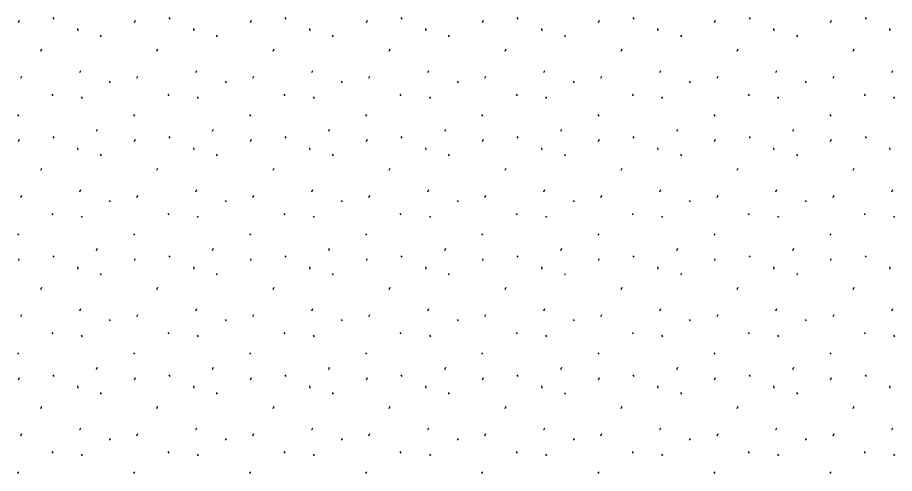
# Model space of a CAD drawing. Extents: x 419396 to 421519, y 4453567 to 4456767.
# Drawn here: x 420380.2 to 420442.9, y 4455259.2 to 4455291.8 of the extents above; entities that cross this region are included whole.
import ezdxf

# ---------------------------------------------------------------- set-up
doc = ezdxf.new("R2010")
doc.units = 0
doc.layers.add('Level 41', color=7, linetype='Continuous')

msp = doc.modelspace()

# ---------------------------------------------------------------- linework, layer by layer
at = {"layer": 'Level 41'}
for p, q in [((420382.703, 4455291.817), (420382.774, 4455291.71)), ((420390.996, 4455291.817), (420391.067, 4455291.71)), ((420399.289, 4455291.817), (420399.36, 4455291.71)), ((420407.582, 4455291.817), (420407.653, 4455291.71)), ((420415.875, 4455291.817), (420415.946, 4455291.71)), ((420424.168, 4455291.817), (420424.239, 4455291.71)), ((420432.461, 4455291.817), (420432.532, 4455291.71)), ((420440.754, 4455291.817), (420440.825, 4455291.71)), ((420380.238, 4455291.472), (420380.31, 4455291.632)), ((420388.531, 4455291.472), (420388.603, 4455291.632)), ((420396.824, 4455291.472), (420396.896, 4455291.632)), ((420405.117, 4455291.472), (420405.189, 4455291.632)), ((420413.41, 4455291.472), (420413.482, 4455291.632)), ((420421.703, 4455291.472), (420421.775, 4455291.632)), ((420429.996, 4455291.472), (420430.068, 4455291.632)), ((420438.289, 4455291.472), (420438.361, 4455291.632)), ((420384.461, 4455291.026), (420384.479, 4455290.866)), ((420386.091, 4455290.556), (420386.161, 4455290.449)), ((420392.754, 4455291.026), (420392.772, 4455290.866)), ((420394.384, 4455290.556), (420394.454, 4455290.449)), ((420401.047, 4455291.026), (420401.065, 4455290.866)), ((420402.677, 4455290.556), (420402.747, 4455290.449)), ((420409.34, 4455291.026), (420409.358, 4455290.866)), ((420410.97, 4455290.556), (420411.04, 4455290.449)), ((420417.633, 4455291.026), (420417.651, 4455290.866)), ((420419.263, 4455290.556), (420419.333, 4455290.449)), ((420425.926, 4455291.026), (420425.944, 4455290.866)), ((420427.556, 4455290.556), (420427.626, 4455290.449)), ((420434.219, 4455291.026), (420434.237, 4455290.866)), ((420435.849, 4455290.556), (420435.919, 4455290.449)), ((420442.512, 4455291.026), (420442.53, 4455290.866)), ((420381.854, 4455289.412), (420381.926, 4455289.572)), ((420390.147, 4455289.412), (420390.219, 4455289.572)), ((420398.44, 4455289.412), (420398.512, 4455289.572)), ((420406.733, 4455289.412), (420406.805, 4455289.572)), ((420415.026, 4455289.412), (420415.098, 4455289.572)), ((420423.319, 4455289.412), (420423.391, 4455289.572)), ((420431.612, 4455289.412), (420431.684, 4455289.572)), ((420439.905, 4455289.412), (420439.977, 4455289.572)), ((420384.626, 4455287.882), (420384.696, 4455288.042)), ((420392.919, 4455287.882), (420392.989, 4455288.042)), ((420401.212, 4455287.882), (420401.282, 4455288.042)), ((420409.505, 4455287.882), (420409.575, 4455288.042)), ((420417.798, 4455287.882), (420417.868, 4455288.042)), ((420426.091, 4455287.882), (420426.161, 4455288.042)), ((420434.384, 4455287.882), (420434.454, 4455288.042)), ((420442.677, 4455287.882), (420442.747, 4455288.042)), ((420380.416, 4455287.474), (420380.487, 4455287.634)), ((420388.709, 4455287.474), (420388.78, 4455287.634)), ((420397.002, 4455287.474), (420397.073, 4455287.634)), ((420405.295, 4455287.474), (420405.366, 4455287.634)), ((420413.588, 4455287.474), (420413.659, 4455287.634)), ((420421.881, 4455287.474), (420421.952, 4455287.634)), ((420430.174, 4455287.474), (420430.245, 4455287.634)), ((420438.467, 4455287.474), (420438.538, 4455287.634)), ((420386.721, 4455287.266), (420386.792, 4455287.16)), ((420395.014, 4455287.266), (420395.085, 4455287.16)), ((420403.307, 4455287.266), (420403.378, 4455287.16)), ((420411.6, 4455287.266), (420411.671, 4455287.16)), ((420419.893, 4455287.266), (420419.964, 4455287.16)), ((420428.186, 4455287.266), (420428.257, 4455287.16)), ((420436.479, 4455287.266), (420436.55, 4455287.16)), ((420382.636, 4455286.337), (420382.707, 4455286.23)), ((420384.735, 4455286.145), (420384.806, 4455286.038)), ((420390.929, 4455286.337), (420391, 4455286.23)), ((420393.028, 4455286.145), (420393.099, 4455286.038)), ((420399.222, 4455286.337), (420399.293, 4455286.23)), ((420401.321, 4455286.145), (420401.392, 4455286.038)), ((420407.515, 4455286.337), (420407.586, 4455286.23)), ((420409.614, 4455286.145), (420409.685, 4455286.038)), ((420415.808, 4455286.337), (420415.879, 4455286.23)), ((420417.907, 4455286.145), (420417.978, 4455286.038)), ((420424.101, 4455286.337), (420424.172, 4455286.23)), ((420426.2, 4455286.145), (420426.271, 4455286.038)), ((420432.394, 4455286.337), (420432.465, 4455286.23)), ((420434.493, 4455286.145), (420434.564, 4455286.038)), ((420440.687, 4455286.337), (420440.758, 4455286.23)), ((420442.786, 4455286.145), (420442.857, 4455286.038)), ((420380.18, 4455284.884), (420380.251, 4455284.777)), ((420388.473, 4455284.884), (420388.544, 4455284.777)), ((420396.766, 4455284.884), (420396.837, 4455284.777)), ((420405.059, 4455284.884), (420405.13, 4455284.777)), ((420413.352, 4455284.884), (420413.423, 4455284.777)), ((420421.645, 4455284.884), (420421.716, 4455284.777)), ((420429.938, 4455284.884), (420430.009, 4455284.777)), ((420438.231, 4455284.884), (420438.302, 4455284.777)), ((420385.832, 4455283.691), (420385.903, 4455283.85)), ((420394.125, 4455283.691), (420394.196, 4455283.85)), ((420402.418, 4455283.691), (420402.489, 4455283.85)), ((420410.711, 4455283.691), (420410.782, 4455283.85)), ((420419.004, 4455283.691), (420419.075, 4455283.85)), ((420427.297, 4455283.691), (420427.368, 4455283.85)), ((420435.59, 4455283.691), (420435.661, 4455283.85)), ((420380.238, 4455282.962), (420380.31, 4455283.122)), ((420382.703, 4455283.307), (420382.774, 4455283.2)), ((420388.531, 4455282.962), (420388.603, 4455283.122)), ((420390.996, 4455283.307), (420391.067, 4455283.2)), ((420396.824, 4455282.962), (420396.896, 4455283.122)), ((420399.289, 4455283.307), (420399.36, 4455283.2)), ((420405.117, 4455282.962), (420405.189, 4455283.122)), ((420407.582, 4455283.307), (420407.653, 4455283.2)), ((420413.41, 4455282.962), (420413.482, 4455283.122)), ((420415.875, 4455283.307), (420415.946, 4455283.2)), ((420421.703, 4455282.962), (420421.775, 4455283.122)), ((420424.168, 4455283.307), (420424.239, 4455283.2)), ((420429.996, 4455282.962), (420430.068, 4455283.122)), ((420432.461, 4455283.307), (420432.532, 4455283.2)), ((420438.289, 4455282.962), (420438.361, 4455283.122)), ((420440.754, 4455283.307), (420440.825, 4455283.2)), ((420384.461, 4455282.516), (420384.479, 4455282.356)), ((420392.754, 4455282.516), (420392.772, 4455282.356)), ((420401.047, 4455282.516), (420401.065, 4455282.356)), ((420409.34, 4455282.516), (420409.358, 4455282.356)), ((420417.633, 4455282.516), (420417.651, 4455282.356)), ((420425.926, 4455282.516), (420425.944, 4455282.356)), ((420434.219, 4455282.516), (420434.237, 4455282.356)), ((420442.512, 4455282.516), (420442.53, 4455282.356)), ((420386.091, 4455282.046), (420386.161, 4455281.939)), ((420394.384, 4455282.046), (420394.454, 4455281.939)), ((420402.677, 4455282.046), (420402.747, 4455281.939)), ((420410.97, 4455282.046), (420411.04, 4455281.939)), ((420419.263, 4455282.046), (420419.333, 4455281.939)), ((420427.556, 4455282.046), (420427.626, 4455281.939)), ((420435.849, 4455282.046), (420435.919, 4455281.939)), ((420381.854, 4455280.902), (420381.926, 4455281.062)), ((420390.147, 4455280.902), (420390.219, 4455281.062)), ((420398.44, 4455280.902), (420398.512, 4455281.062)), ((420406.733, 4455280.902), (420406.805, 4455281.062)), ((420415.026, 4455280.902), (420415.098, 4455281.062)), ((420423.319, 4455280.902), (420423.391, 4455281.062)), ((420431.612, 4455280.902), (420431.684, 4455281.062)), ((420439.905, 4455280.902), (420439.977, 4455281.062)), ((420384.626, 4455279.372), (420384.696, 4455279.532)), ((420392.919, 4455279.372), (420392.989, 4455279.532)), ((420401.212, 4455279.372), (420401.282, 4455279.532)), ((420409.505, 4455279.372), (420409.575, 4455279.532)), ((420417.798, 4455279.372), (420417.868, 4455279.532)), ((420426.091, 4455279.372), (420426.161, 4455279.532)), ((420434.384, 4455279.372), (420434.454, 4455279.532)), ((420442.677, 4455279.372), (420442.747, 4455279.532)), ((420380.416, 4455278.964), (420380.487, 4455279.124)), ((420386.721, 4455278.756), (420386.792, 4455278.65)), ((420388.709, 4455278.964), (420388.78, 4455279.124)), ((420395.014, 4455278.756), (420395.085, 4455278.65)), ((420397.002, 4455278.964), (420397.073, 4455279.124)), ((420403.307, 4455278.756), (420403.378, 4455278.65)), ((420405.295, 4455278.964), (420405.366, 4455279.124)), ((420411.6, 4455278.756), (420411.671, 4455278.65)), ((420413.588, 4455278.964), (420413.659, 4455279.124)), ((420419.893, 4455278.756), (420419.964, 4455278.65)), ((420421.881, 4455278.964), (420421.952, 4455279.124)), ((420428.186, 4455278.756), (420428.257, 4455278.65)), ((420430.174, 4455278.964), (420430.245, 4455279.124)), ((420436.479, 4455278.756), (420436.55, 4455278.65)), ((420438.467, 4455278.964), (420438.538, 4455279.124)), ((420382.636, 4455277.827), (420382.707, 4455277.72)), ((420384.735, 4455277.635), (420384.806, 4455277.528)), ((420390.929, 4455277.827), (420391, 4455277.72)), ((420393.028, 4455277.635), (420393.099, 4455277.528)), ((420399.222, 4455277.827), (420399.293, 4455277.72)), ((420401.321, 4455277.635), (420401.392, 4455277.528)), ((420407.515, 4455277.827), (420407.586, 4455277.72)), ((420409.614, 4455277.635), (420409.685, 4455277.528)), ((420415.808, 4455277.827), (420415.879, 4455277.72)), ((420417.907, 4455277.635), (420417.978, 4455277.528)), ((420424.101, 4455277.827), (420424.172, 4455277.72)), ((420426.2, 4455277.635), (420426.271, 4455277.528)), ((420432.394, 4455277.827), (420432.465, 4455277.72)), ((420434.493, 4455277.635), (420434.564, 4455277.528)), ((420440.687, 4455277.827), (420440.758, 4455277.72)), ((420442.786, 4455277.635), (420442.857, 4455277.528)), ((420380.18, 4455276.374), (420380.251, 4455276.267)), ((420388.473, 4455276.374), (420388.544, 4455276.267)), ((420396.766, 4455276.374), (420396.837, 4455276.267)), ((420405.059, 4455276.374), (420405.13, 4455276.267)), ((420413.352, 4455276.374), (420413.423, 4455276.267)), ((420421.645, 4455276.374), (420421.716, 4455276.267)), ((420429.938, 4455276.374), (420430.009, 4455276.267)), ((420438.231, 4455276.374), (420438.302, 4455276.267)), ((420385.832, 4455275.181), (420385.903, 4455275.34)), ((420394.125, 4455275.181), (420394.196, 4455275.34)), ((420402.418, 4455275.181), (420402.489, 4455275.34)), ((420410.711, 4455275.181), (420410.782, 4455275.34)), ((420419.004, 4455275.181), (420419.075, 4455275.34)), ((420427.297, 4455275.181), (420427.368, 4455275.34)), ((420435.59, 4455275.181), (420435.661, 4455275.34)), ((420380.238, 4455274.452), (420380.31, 4455274.612)), ((420382.703, 4455274.797), (420382.774, 4455274.69)), ((420388.531, 4455274.452), (420388.603, 4455274.612)), ((420390.996, 4455274.797), (420391.067, 4455274.69)), ((420396.824, 4455274.452), (420396.896, 4455274.612)), ((420399.289, 4455274.797), (420399.36, 4455274.69)), ((420405.117, 4455274.452), (420405.189, 4455274.612)), ((420407.582, 4455274.797), (420407.653, 4455274.69)), ((420413.41, 4455274.452), (420413.482, 4455274.612)), ((420415.875, 4455274.797), (420415.946, 4455274.69)), ((420421.703, 4455274.452), (420421.775, 4455274.612)), ((420424.168, 4455274.797), (420424.239, 4455274.69)), ((420429.996, 4455274.452), (420430.068, 4455274.612)), ((420432.461, 4455274.797), (420432.532, 4455274.69)), ((420438.289, 4455274.452), (420438.361, 4455274.612)), ((420440.754, 4455274.797), (420440.825, 4455274.69)), ((420384.461, 4455274.006), (420384.479, 4455273.846)), ((420392.754, 4455274.006), (420392.772, 4455273.846)), ((420401.047, 4455274.006), (420401.065, 4455273.846)), ((420409.34, 4455274.006), (420409.358, 4455273.846)), ((420417.633, 4455274.006), (420417.651, 4455273.846)), ((420425.926, 4455274.006), (420425.944, 4455273.846)), ((420434.219, 4455274.006), (420434.237, 4455273.846)), ((420442.512, 4455274.006), (420442.53, 4455273.846)), ((420386.091, 4455273.536), (420386.161, 4455273.429)), ((420394.384, 4455273.536), (420394.454, 4455273.429)), ((420402.677, 4455273.536), (420402.747, 4455273.429)), ((420410.97, 4455273.536), (420411.04, 4455273.429)), ((420419.263, 4455273.536), (420419.333, 4455273.429)), ((420427.556, 4455273.536), (420427.626, 4455273.429)), ((420435.849, 4455273.536), (420435.919, 4455273.429)), ((420381.854, 4455272.392), (420381.926, 4455272.552)), ((420390.147, 4455272.392), (420390.219, 4455272.552)), ((420398.44, 4455272.392), (420398.512, 4455272.552)), ((420406.733, 4455272.392), (420406.805, 4455272.552)), ((420415.026, 4455272.392), (420415.098, 4455272.552)), ((420423.319, 4455272.392), (420423.391, 4455272.552)), ((420431.612, 4455272.392), (420431.684, 4455272.552)), ((420439.905, 4455272.392), (420439.977, 4455272.552)), ((420380.416, 4455270.454), (420380.487, 4455270.614)), ((420384.626, 4455270.862), (420384.696, 4455271.022)), ((420388.709, 4455270.454), (420388.78, 4455270.614)), ((420392.919, 4455270.862), (420392.989, 4455271.022)), ((420397.002, 4455270.454), (420397.073, 4455270.614)), ((420401.212, 4455270.862), (420401.282, 4455271.022)), ((420405.295, 4455270.454), (420405.366, 4455270.614)), ((420409.505, 4455270.862), (420409.575, 4455271.022)), ((420413.588, 4455270.454), (420413.659, 4455270.614)), ((420417.798, 4455270.862), (420417.868, 4455271.022)), ((420421.881, 4455270.454), (420421.952, 4455270.614)), ((420426.091, 4455270.862), (420426.161, 4455271.022)), ((420430.174, 4455270.454), (420430.245, 4455270.614)), ((420434.384, 4455270.862), (420434.454, 4455271.022)), ((420438.467, 4455270.454), (420438.538, 4455270.614)), ((420442.677, 4455270.862), (420442.747, 4455271.022)), ((420386.721, 4455270.246), (420386.792, 4455270.14)), ((420395.014, 4455270.246), (420395.085, 4455270.14)), ((420403.307, 4455270.246), (420403.378, 4455270.14)), ((420411.6, 4455270.246), (420411.671, 4455270.14)), ((420419.893, 4455270.246), (420419.964, 4455270.14)), ((420428.186, 4455270.246), (420428.257, 4455270.14)), ((420436.479, 4455270.246), (420436.55, 4455270.14)), ((420382.636, 4455269.317), (420382.707, 4455269.21)), ((420390.929, 4455269.317), (420391, 4455269.21)), ((420399.222, 4455269.317), (420399.293, 4455269.21)), ((420407.515, 4455269.317), (420407.586, 4455269.21)), ((420415.808, 4455269.317), (420415.879, 4455269.21)), ((420424.101, 4455269.317), (420424.172, 4455269.21)), ((420432.394, 4455269.317), (420432.465, 4455269.21)), ((420440.687, 4455269.317), (420440.758, 4455269.21)), ((420384.735, 4455269.125), (420384.806, 4455269.018)), ((420393.028, 4455269.125), (420393.099, 4455269.018)), ((420401.321, 4455269.125), (420401.392, 4455269.018)), ((420409.614, 4455269.125), (420409.685, 4455269.018)), ((420417.907, 4455269.125), (420417.978, 4455269.018)), ((420426.2, 4455269.125), (420426.271, 4455269.018)), ((420434.493, 4455269.125), (420434.564, 4455269.018)), ((420442.786, 4455269.125), (420442.857, 4455269.018)), ((420380.18, 4455267.864), (420380.251, 4455267.757)), ((420388.473, 4455267.864), (420388.544, 4455267.757)), ((420396.766, 4455267.864), (420396.837, 4455267.757)), ((420405.059, 4455267.864), (420405.13, 4455267.757)), ((420413.352, 4455267.864), (420413.423, 4455267.757)), ((420421.645, 4455267.864), (420421.716, 4455267.757)), ((420429.938, 4455267.864), (420430.009, 4455267.757)), ((420438.231, 4455267.864), (420438.302, 4455267.757)), ((420385.832, 4455266.671), (420385.903, 4455266.83)), ((420394.125, 4455266.671), (420394.196, 4455266.83)), ((420402.418, 4455266.671), (420402.489, 4455266.83)), ((420410.711, 4455266.671), (420410.782, 4455266.83)), ((420419.004, 4455266.671), (420419.075, 4455266.83)), ((420427.297, 4455266.671), (420427.368, 4455266.83)), ((420435.59, 4455266.671), (420435.661, 4455266.83)), ((420380.238, 4455265.942), (420380.31, 4455266.102)), ((420382.703, 4455266.287), (420382.774, 4455266.18)), ((420388.531, 4455265.942), (420388.603, 4455266.102)), ((420390.996, 4455266.287), (420391.067, 4455266.18)), ((420396.824, 4455265.942), (420396.896, 4455266.102)), ((420399.289, 4455266.287), (420399.36, 4455266.18)), ((420405.117, 4455265.942), (420405.189, 4455266.102)), ((420407.582, 4455266.287), (420407.653, 4455266.18)), ((420413.41, 4455265.942), (420413.482, 4455266.102)), ((420415.875, 4455266.287), (420415.946, 4455266.18)), ((420421.703, 4455265.942), (420421.775, 4455266.102)), ((420424.168, 4455266.287), (420424.239, 4455266.18)), ((420429.996, 4455265.942), (420430.068, 4455266.102)), ((420432.461, 4455266.287), (420432.532, 4455266.18)), ((420438.289, 4455265.942), (420438.361, 4455266.102)), ((420440.754, 4455266.287), (420440.825, 4455266.18)), ((420384.461, 4455265.496), (420384.479, 4455265.336)), ((420392.754, 4455265.496), (420392.772, 4455265.336)), ((420401.047, 4455265.496), (420401.065, 4455265.336)), ((420409.34, 4455265.496), (420409.358, 4455265.336)), ((420417.633, 4455265.496), (420417.651, 4455265.336)), ((420425.926, 4455265.496), (420425.944, 4455265.336)), ((420434.219, 4455265.496), (420434.237, 4455265.336)), ((420442.512, 4455265.496), (420442.53, 4455265.336)), ((420386.091, 4455265.026), (420386.161, 4455264.919)), ((420394.384, 4455265.026), (420394.454, 4455264.919)), ((420402.677, 4455265.026), (420402.747, 4455264.919)), ((420410.97, 4455265.026), (420411.04, 4455264.919)), ((420419.263, 4455265.026), (420419.333, 4455264.919)), ((420427.556, 4455265.026), (420427.626, 4455264.919)), ((420435.849, 4455265.026), (420435.919, 4455264.919)), ((420381.854, 4455263.882), (420381.926, 4455264.042)), ((420390.147, 4455263.882), (420390.219, 4455264.042)), ((420398.44, 4455263.882), (420398.512, 4455264.042)), ((420406.733, 4455263.882), (420406.805, 4455264.042)), ((420415.026, 4455263.882), (420415.098, 4455264.042)), ((420423.319, 4455263.882), (420423.391, 4455264.042)), ((420431.612, 4455263.882), (420431.684, 4455264.042)), ((420439.905, 4455263.882), (420439.977, 4455264.042)), ((420384.626, 4455262.352), (420384.696, 4455262.512)), ((420392.919, 4455262.352), (420392.989, 4455262.512)), ((420401.212, 4455262.352), (420401.282, 4455262.512)), ((420409.505, 4455262.352), (420409.575, 4455262.512)), ((420417.798, 4455262.352), (420417.868, 4455262.512)), ((420426.091, 4455262.352), (420426.161, 4455262.512)), ((420434.384, 4455262.352), (420434.454, 4455262.512)), ((420442.677, 4455262.352), (420442.747, 4455262.512)), ((420380.416, 4455261.944), (420380.487, 4455262.104)), ((420386.721, 4455261.736), (420386.792, 4455261.63)), ((420388.709, 4455261.944), (420388.78, 4455262.104)), ((420395.014, 4455261.736), (420395.085, 4455261.63)), ((420397.002, 4455261.944), (420397.073, 4455262.104)), ((420403.307, 4455261.736), (420403.378, 4455261.63)), ((420405.295, 4455261.944), (420405.366, 4455262.104)), ((420411.6, 4455261.736), (420411.671, 4455261.63)), ((420413.588, 4455261.944), (420413.659, 4455262.104)), ((420419.893, 4455261.736), (420419.964, 4455261.63)), ((420421.881, 4455261.944), (420421.952, 4455262.104)), ((420428.186, 4455261.736), (420428.257, 4455261.63)), ((420430.174, 4455261.944), (420430.245, 4455262.104)), ((420436.479, 4455261.736), (420436.55, 4455261.63)), ((420438.467, 4455261.944), (420438.538, 4455262.104)), ((420382.636, 4455260.807), (420382.707, 4455260.7)), ((420384.735, 4455260.615), (420384.806, 4455260.508)), ((420390.929, 4455260.807), (420391, 4455260.7)), ((420393.028, 4455260.615), (420393.099, 4455260.508)), ((420399.222, 4455260.807), (420399.293, 4455260.7)), ((420401.321, 4455260.615), (420401.392, 4455260.508)), ((420407.515, 4455260.807), (420407.586, 4455260.7)), ((420409.614, 4455260.615), (420409.685, 4455260.508)), ((420415.808, 4455260.807), (420415.879, 4455260.7)), ((420417.907, 4455260.615), (420417.978, 4455260.508)), ((420424.101, 4455260.807), (420424.172, 4455260.7)), ((420426.2, 4455260.615), (420426.271, 4455260.508)), ((420432.394, 4455260.807), (420432.465, 4455260.7)), ((420434.493, 4455260.615), (420434.564, 4455260.508)), ((420440.687, 4455260.807), (420440.758, 4455260.7)), ((420442.786, 4455260.615), (420442.857, 4455260.508)), ((420380.18, 4455259.354), (420380.251, 4455259.247)), ((420388.473, 4455259.354), (420388.544, 4455259.247)), ((420396.766, 4455259.354), (420396.837, 4455259.247)), ((420405.059, 4455259.354), (420405.13, 4455259.247)), ((420413.352, 4455259.354), (420413.423, 4455259.247)), ((420421.645, 4455259.354), (420421.716, 4455259.247)), ((420429.938, 4455259.354), (420430.009, 4455259.247)), ((420438.231, 4455259.354), (420438.302, 4455259.247))]:
    msp.add_line(p, q, dxfattribs=at)

doc.saveas('drawing.dxf')
